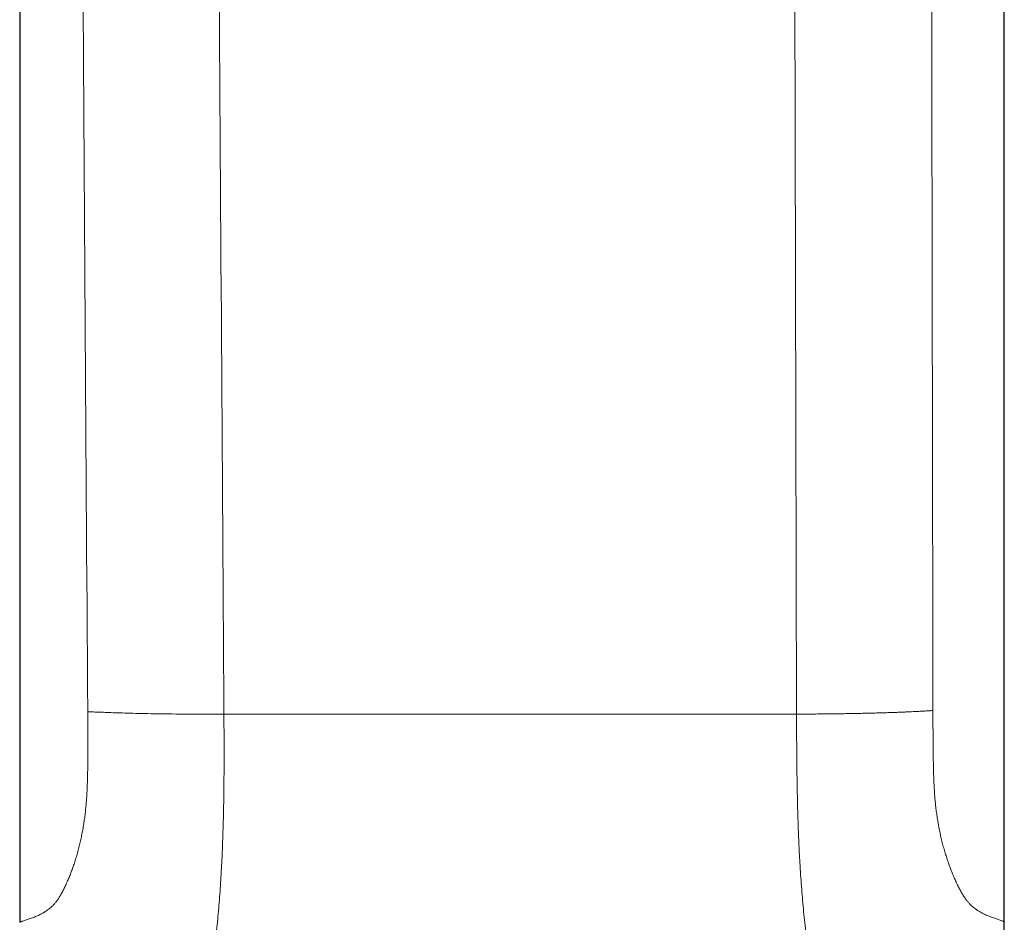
# Model space of a CAD drawing. Header units: millimetres. Extents: x 8 to 428, y 12 to 633.
# Tile 618 of 656: x 365 to 390, y 373 to 396. Entities that reach past the tile are written whole.
import ezdxf

# ---------------------------------------------------------------- set-up
doc = ezdxf.new("R2010")
doc.units = ezdxf.units.MM

msp = doc.modelspace()

# ---------------------------------------------------------------- linework, layer by layer
at = {"color": 7, "linetype": 'Continuous', "lineweight": 30}
for p, q in [((365.296, 487.16), (365.293, 373.28)), ((390.293, 373.294), (390.295, 455.359))]:
    msp.add_line(p, q, dxfattribs=at)
at = {"color": 8, "linetype": 'Continuous', "lineweight": 0, "flags": 128}
msp.add_lwpolyline([(385.02, 378.565), (384.899, 430.252), (384.832, 460.236), (384.797, 476.264), (384.789, 480.395), (384.787, 481.49), (384.786, 481.795), (384.786, 481.887), (384.786, 481.938)], dxfattribs=at)
at = {"color": 8, "linetype": 'Continuous', "lineweight": 0}
for points, knots in [([(367.018, 378.627), (366.972, 385.844), (366.879, 400.277), (366.743, 421.928), (366.609, 443.578), (366.477, 465.229), (366.389, 479.663), (366.346, 486.879)], [0, 0, 0, 0, 0.2, 0.4, 0.599999, 0.799999, 1, 1, 1, 1]), ([(370.478, 378.566), (370.431, 385.77), (370.338, 400.157), (370.195, 421.704), (370.05, 443.184), (369.902, 464.598), (369.801, 478.851), (369.751, 485.967)], [0, 0, 0, 0, 0.20124, 0.40186, 0.60186, 0.80124, 1, 1, 1, 1]), ([(388.305, 480.995), (388.305, 480.983), (388.305, 480.957), (388.305, 480.912), (388.306, 480.857), (388.306, 480.793), (388.306, 480.718), (388.306, 480.634), (388.306, 480.543), (388.306, 480.446), (388.306, 480.343), (388.307, 480.231), (388.307, 480.112), (388.307, 479.984), (388.307, 479.847), (388.307, 479.703), (388.308, 479.55), (388.308, 479.389), (388.308, 479.22), (388.309, 479.042), (388.309, 478.864), (388.309, 478.686), (388.309, 478.51), (388.31, 478.369), (388.31, 478.266), (388.31, 478.204), (388.31, 478.139), (388.31, 478.075), (388.31, 478.013), (388.31, 477.956), (388.31, 477.901), (388.31, 477.856), (388.31, 477.82), (388.311, 477.794), (388.311, 477.771), (388.311, 477.749), (388.311, 477.727), (388.311, 477.678), (388.311, 477.573), (388.311, 477.363), (388.312, 476.984), (388.313, 476.485), (388.314, 475.914), (388.315, 475.25), (388.316, 474.475), (388.317, 473.587), (388.319, 472.702), (388.32, 471.816), (388.326, 468.59), (388.332, 465.399), (388.336, 462.485), (388.337, 462.188), (388.337, 462.131), (388.337, 462.074), (388.337, 462.015), (388.337, 461.952), (388.337, 461.897), (388.337, 461.855), (388.337, 461.829), (388.338, 461.811), (388.338, 461.799), (388.338, 461.779), (388.338, 461.735), (388.338, 461.663), (388.338, 461.571), (388.338, 461.468), (388.338, 461.355), (388.338, 461.232), (388.339, 461.099), (388.339, 460.956), (388.339, 460.803), (388.339, 460.639), (388.34, 460.466), (388.34, 460.285), (388.34, 460.094), (388.341, 459.894), (388.341, 459.682), (388.341, 459.46), (388.342, 459.226), (388.342, 458.981), (388.343, 458.727), (388.343, 458.464), (388.344, 458.192), (388.344, 457.913), (388.345, 457.623), (388.345, 457.324), (388.346, 457.015), (388.346, 456.696), (388.347, 456.367), (388.347, 456.122), (388.347, 455.964), (388.348, 455.896), (388.348, 455.827), (388.348, 455.757), (388.348, 455.692), (388.348, 455.633), (388.348, 455.581), (388.348, 455.531), (388.348, 455.485), (388.348, 455.446), (388.348, 455.376), (388.349, 455.273), (388.349, 454.79), (388.351, 453.962), (388.353, 452.785), (388.355, 451.601), (388.357, 450.409), (388.359, 449.185), (388.361, 447.928), (388.363, 446.638), (388.366, 445.34), (388.368, 444.033), (388.37, 442.717), (388.372, 441.488), (388.374, 440.347), (388.376, 439.296), (388.378, 438.238), (388.38, 437.175), (388.382, 436.106), (388.384, 434.957), (388.386, 433.728), (388.388, 432.423), (388.39, 431.116), (388.393, 429.812), (388.395, 428.38), (388.398, 426.823), (388.401, 425.141), (388.404, 423.484), (388.407, 421.852), (388.409, 420.246), (388.412, 418.648), (388.415, 417.06), (388.418, 415.491), (388.42, 413.94), (388.423, 412.407), (388.426, 410.883), (388.429, 409.308), (388.432, 407.683), (388.434, 406.465), (388.435, 405.713), (388.436, 405.423), (388.436, 405.135), (388.437, 404.845), (388.437, 404.571), (388.438, 404.313), (388.438, 404.071), (388.438, 403.828), (388.439, 403.584), (388.44, 402.874), (388.442, 401.7), (388.445, 400.062), (388.448, 398.282), (388.452, 396.362), (388.455, 394.301), (388.458, 392.773), (388.46, 391.861), (388.46, 391.628), (388.46, 391.547), (388.46, 391.531), (388.46, 391.517), (388.46, 391.502), (388.46, 391.484), (388.461, 391.462), (388.461, 391.438), (388.461, 391.411), (388.461, 391.383), (388.461, 391.227), (388.461, 390.943), (388.462, 390.535), (388.463, 390.124), (388.464, 389.71), (388.464, 389.296), (388.465, 388.889), (388.466, 388.49), (388.467, 388.084), (388.467, 387.672), (388.468, 387.255), (388.469, 386.847), (388.47, 386.449), (388.47, 386.061), (388.471, 385.683), (388.472, 385.315), (388.472, 384.962), (388.473, 384.625), (388.473, 384.302), (388.474, 383.989), (388.475, 383.684), (388.475, 383.388), (388.476, 383.106), (388.476, 382.838), (388.477, 382.583), (388.477, 382.336), (388.477, 382.097), (388.478, 381.858), (388.478, 381.619), (388.479, 381.38), (388.479, 381.151), (388.48, 380.932), (388.48, 380.723), (388.48, 380.524), (388.481, 380.334), (388.481, 380.154), (388.481, 379.985), (388.482, 379.825), (388.482, 379.674), (388.482, 379.534), (388.482, 379.404), (388.483, 379.283), (388.483, 379.172), (388.483, 379.07), (388.483, 378.976), (388.483, 378.892), (388.483, 378.818), (388.484, 378.755), (388.484, 378.703), (388.484, 378.672), (388.484, 378.658)], [0, 0, 0, 0, 0.000341, 0.000779, 0.001313, 0.001943, 0.002669, 0.003491, 0.00441, 0.005337, 0.006345, 0.007433, 0.008603, 0.009853, 0.011184, 0.012596, 0.014089, 0.015663, 0.017318, 0.019053, 0.02087, 0.022535, 0.024263, 0.026054, 0.026659, 0.02727, 0.027889, 0.028565, 0.029136, 0.029708, 0.030251, 0.030733, 0.031043, 0.031285, 0.0315, 0.031715, 0.031931, 0.032147, 0.033167, 0.034999, 0.038299, 0.044265, 0.04964, 0.055029, 0.063728, 0.072382, 0.081036, 0.089691, 0.098345, 0.175616, 0.183215, 0.183772, 0.18433, 0.184887, 0.185444, 0.186057, 0.186731, 0.187051, 0.187309, 0.187479, 0.187575, 0.187671, 0.188065, 0.188869, 0.189772, 0.190774, 0.191876, 0.193077, 0.194378, 0.195779, 0.197278, 0.198877, 0.200576, 0.202341, 0.204202, 0.206158, 0.208211, 0.2104, 0.212688, 0.215075, 0.217562, 0.220148, 0.222785, 0.225518, 0.228347, 0.231271, 0.234292, 0.237408, 0.240621, 0.243929, 0.244592, 0.24526, 0.245931, 0.246605, 0.247317, 0.247823, 0.248336, 0.248833, 0.24929, 0.249684, 0.249991, 0.251348, 0.252705, 0.264128, 0.275627, 0.2872, 0.298849, 0.310574, 0.323091, 0.335693, 0.348379, 0.36115, 0.374006, 0.386947, 0.397173, 0.407453, 0.417784, 0.428168, 0.438608, 0.449133, 0.461852, 0.474627, 0.487412, 0.500162, 0.512851, 0.529383, 0.54582, 0.56216, 0.57795, 0.593649, 0.609258, 0.624776, 0.640204, 0.655268, 0.670244, 0.685134, 0.699936, 0.71641, 0.732775, 0.735643, 0.738471, 0.741274, 0.744093, 0.746966, 0.749288, 0.751666, 0.754047, 0.756427, 0.758805, 0.774863, 0.790866, 0.806815, 0.827035, 0.847167, 0.867212, 0.871846, 0.873884, 0.874062, 0.874211, 0.874338, 0.874478, 0.874662, 0.874861, 0.875116, 0.875383, 0.87565, 0.875916, 0.879976, 0.883967, 0.887892, 0.892023, 0.896076, 0.900052, 0.903952, 0.907774, 0.911948, 0.916027, 0.92001, 0.923896, 0.927686, 0.931381, 0.934979, 0.938481, 0.94172, 0.944873, 0.947938, 0.950917, 0.95381, 0.956615, 0.959181, 0.961669, 0.96408, 0.966415, 0.968672, 0.9711, 0.973432, 0.975668, 0.977808, 0.979852, 0.9818, 0.983651, 0.985407, 0.987067, 0.98863, 0.990098, 0.991469, 0.992745, 0.993924, 0.995007, 0.995994, 0.996925, 0.997751, 0.998472, 0.999086, 0.999596, 1, 1, 1, 1]), ([(367.018, 378.627), (367.019, 378.501), (367.02, 378.25), (367.022, 377.873), (367.022, 377.562), (367.02, 377.318), (367.018, 377.141), (367.014, 376.964), (367.009, 376.788), (367.003, 376.622), (366.994, 376.467), (366.984, 376.324), (366.971, 376.183), (366.955, 376.046), (366.938, 375.911), (366.917, 375.772), (366.893, 375.63), (366.865, 375.485), (366.835, 375.345), (366.803, 375.208), (366.768, 375.074), (366.73, 374.943), (366.691, 374.818), (366.652, 374.699), (366.611, 374.586), (366.568, 374.473), (366.521, 374.359), (366.472, 374.248), (366.423, 374.143), (366.373, 374.046), (366.323, 373.957), (366.273, 373.878), (366.223, 373.807), (366.174, 373.748), (366.126, 373.697), (366.078, 373.654), (366.025, 373.611), (365.968, 373.57), (365.907, 373.531), (365.848, 373.497), (365.793, 373.469), (365.74, 373.444), (365.69, 373.423), (365.637, 373.402), (365.583, 373.382), (365.528, 373.364), (365.48, 373.348), (365.434, 373.333), (365.392, 373.319), (365.356, 373.306), (365.328, 373.295), (365.307, 373.286), (365.296, 373.281), (365.291, 373.279), (365.293, 373.28), (365.293, 373.28)], [0, 0, 0, 0, 0.026135, 0.052265, 0.0784, 0.09072, 0.103039, 0.11536, 0.127677, 0.139998, 0.150263, 0.160528, 0.170793, 0.181059, 0.191326, 0.20159, 0.213686, 0.225785, 0.237886, 0.249988, 0.263052, 0.276113, 0.289179, 0.302248, 0.315314, 0.328378, 0.343775, 0.359175, 0.374575, 0.389975, 0.405686, 0.421398, 0.437112, 0.452825, 0.468539, 0.484252, 0.499966, 0.522366, 0.544763, 0.567163, 0.589565, 0.611964, 0.634364, 0.656764, 0.687564, 0.718363, 0.749163, 0.779963, 0.81663, 0.853297, 0.889962, 0.926629, 0.963297, 0.999963, 1, 1, 1, 1]), ([(370.477, 378.566), (370.337, 378.566), (370.056, 378.565), (369.645, 378.566), (369.25, 378.569), (368.88, 378.573), (368.539, 378.579), (368.231, 378.586), (367.957, 378.594), (367.717, 378.602), (367.507, 378.609), (367.324, 378.616), (367.163, 378.622), (367.066, 378.625), (367.018, 378.627)], [0, 0, 0, 0, 0.079967, 0.159624, 0.239145, 0.319141, 0.400336, 0.483227, 0.567886, 0.653962, 0.740811, 0.827716, 0.914141, 1, 1, 1, 1]), ([(370.477, 378.566), (370.479, 378.389), (370.481, 378.034), (370.482, 377.503), (370.48, 376.971), (370.475, 376.441), (370.464, 375.913), (370.449, 375.389), (370.426, 374.844), (370.395, 374.28), (370.352, 373.703), (370.301, 373.145), (370.241, 372.608), (370.173, 372.093), (370.12, 371.772), (370.094, 371.612)], [0, 0, 0, 0, 0.071437, 0.142877, 0.214314, 0.285745, 0.357188, 0.428611, 0.500037, 0.583366, 0.66669, 0.750017, 0.833347, 0.916677, 1, 1, 1, 1]), ([(385.02, 378.565), (384.623, 378.565), (383.829, 378.565), (382.624, 378.565), (381.412, 378.565), (380.194, 378.565), (378.972, 378.565), (377.747, 378.566), (376.523, 378.566), (375.302, 378.566), (374.084, 378.566), (372.872, 378.566), (371.669, 378.566), (370.875, 378.566), (370.478, 378.566)], [0, 0, 0, 0, 0.083334, 0.166668, 0.250001, 0.333334, 0.416667, 0.5, 0.583333, 0.666666, 0.75, 0.833333, 0.916666, 1, 1, 1, 1]), ([(388.484, 378.658), (388.454, 378.656), (388.395, 378.652), (388.302, 378.647), (388.203, 378.641), (388.097, 378.635), (387.992, 378.63), (387.892, 378.625), (387.799, 378.621), (387.7, 378.617), (387.595, 378.613), (387.485, 378.609), (387.368, 378.605), (387.246, 378.601), (387.117, 378.597), (386.983, 378.594), (386.843, 378.59), (386.698, 378.587), (386.547, 378.584), (386.392, 378.581), (386.231, 378.578), (386.067, 378.576), (385.899, 378.574), (385.727, 378.572), (385.553, 378.57), (385.377, 378.568), (385.199, 378.567), (385.08, 378.566), (385.02, 378.565)], [0, 0, 0, 0, 0.051289, 0.1027573, 0.1544814, 0.2064464, 0.2585687, 0.2958252, 0.3330391, 0.3701508, 0.4071013, 0.4438359, 0.4803074, 0.516479, 0.5523271, 0.5878423, 0.6230311, 0.6579153, 0.6925308, 0.7269249, 0.7611527, 0.795272, 0.8293381, 0.8633979, 0.8974855, 0.9316182, 0.9657954, 1, 1, 1, 1]), ([(385.465, 371.599), (385.437, 371.759), (385.381, 372.079), (385.307, 372.593), (385.241, 373.13), (385.185, 373.689), (385.137, 374.266), (385.101, 374.831), (385.073, 375.377), (385.054, 375.903), (385.04, 376.433), (385.031, 376.965), (385.025, 377.498), (385.021, 378.032), (385.02, 378.387), (385.02, 378.565)], [0, 0, 0, 0, 0.083333, 0.166657, 0.249982, 0.33331, 0.416632, 0.499957, 0.571385, 0.642817, 0.714253, 0.785683, 0.857118, 0.928557, 1, 1, 1, 1]), ([(388.484, 378.658), (388.484, 378.563), (388.484, 378.374), (388.485, 378.09), (388.487, 377.806), (388.489, 377.557), (388.493, 377.344), (388.497, 377.166), (388.502, 376.988), (388.509, 376.811), (388.518, 376.645), (388.528, 376.49), (388.54, 376.347), (388.555, 376.207), (388.573, 376.069), (388.593, 375.936), (388.615, 375.797), (388.642, 375.655), (388.671, 375.511), (388.703, 375.373), (388.738, 375.236), (388.775, 375.103), (388.815, 374.972), (388.855, 374.848), (388.897, 374.73), (388.939, 374.618), (388.984, 374.504), (389.032, 374.39), (389.083, 374.278), (389.134, 374.173), (389.186, 374.076), (389.237, 373.986), (389.289, 373.905), (389.34, 373.834), (389.39, 373.774), (389.44, 373.722), (389.489, 373.678), (389.543, 373.635), (389.602, 373.592), (389.664, 373.553), (389.724, 373.519), (389.781, 373.49), (389.836, 373.464), (389.887, 373.442), (389.941, 373.42), (389.997, 373.4), (390.052, 373.381), (390.102, 373.364), (390.149, 373.349), (390.192, 373.334), (390.229, 373.32), (390.257, 373.309), (390.278, 373.3), (390.29, 373.295), (390.295, 373.293), (390.293, 373.294), (390.293, 373.294)], [0, 0, 0, 0, 0.019599, 0.039201, 0.058798, 0.078402, 0.090719, 0.103038, 0.11536, 0.127679, 0.139998, 0.150261, 0.160528, 0.170794, 0.181062, 0.191329, 0.201592, 0.213686, 0.225785, 0.237886, 0.249988, 0.263051, 0.276113, 0.289179, 0.302248, 0.315312, 0.328373, 0.34377, 0.359168, 0.374565, 0.389965, 0.405681, 0.421395, 0.437107, 0.452821, 0.468536, 0.484248, 0.499962, 0.522361, 0.544761, 0.567159, 0.589559, 0.611958, 0.63436, 0.656758, 0.687557, 0.71836, 0.74916, 0.779958, 0.816626, 0.853288, 0.889956, 0.926624, 0.963289, 0.999955, 1, 1, 1, 1])]:
    msp.add_open_spline(points, degree=3, knots=knots, dxfattribs=at)
at = {"color": 7, "linetype": 'Continuous', "lineweight": 30}
msp.add_open_spline([(388.849, 368.782), (388.878, 368.809), (388.939, 368.864), (389.025, 368.951), (389.107, 369.039), (389.181, 369.125), (389.248, 369.207), (389.307, 369.284), (389.359, 369.355), (389.405, 369.422), (389.45, 369.489), (389.496, 369.56), (389.545, 369.64), (389.596, 369.729), (389.65, 369.827), (389.704, 369.934), (389.759, 370.049), (389.814, 370.173), (389.867, 370.303), (389.918, 370.438), (389.967, 370.579), (390.013, 370.727), (390.057, 370.884), (390.099, 371.051), (390.139, 371.229), (390.175, 371.419), (390.206, 371.615), (390.233, 371.819), (390.254, 372.029), (390.271, 372.258), (390.284, 372.507), (390.291, 372.776), (390.293, 373.039), (390.293, 373.212), (390.293, 373.294)], degree=3, knots=[0, 0, 0, 0, 0.024509, 0.050485, 0.075057, 0.098198, 0.11988, 0.140074, 0.157728, 0.174012, 0.190026, 0.207375, 0.226086, 0.247436, 0.270352, 0.294849, 0.320937, 0.348624, 0.377911, 0.406986, 0.437468, 0.469338, 0.502572, 0.537134, 0.575197, 0.614648, 0.655421, 0.697445, 0.740649, 0.784966, 0.838556, 0.893583, 0.950091, 1, 1, 1, 1], dxfattribs=at)

doc.saveas('drawing.dxf')
